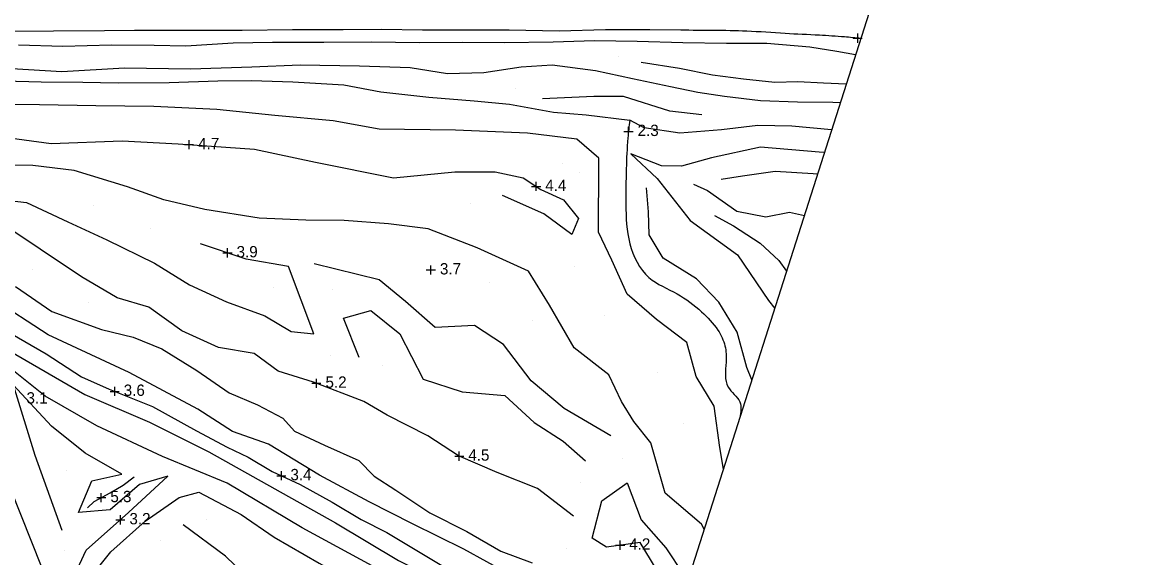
# Model space of a CAD drawing. Extents: x 2316231 to 2323598, y 363169 to 371906.
# Drawn here: x 2320816.6 to 2321303.9, y 371135.9 to 371372.3 of the extents above; entities that cross this region are included whole.
import ezdxf

# ---------------------------------------------------------------- set-up
doc = ezdxf.new("R2010")
doc.units = 0
for name, color, linetype in [('RD_DTM_BkLn1', 7, 'Continuous'), ('RD_DTM_Spot', 7, 'Continuous'), ('RD_DTM_TinHull', 7, 'Continuous'), ('RD_DTM_Void', 7, 'Continuous'), ('RD_EX_H2O', 7, 'Continuous'), ('RD_EX_Road', 7, 'Continuous')]:
    doc.layers.add(name, color=color, linetype=linetype)

msp = doc.modelspace()

# ---------------------------------------------------------------- linework, layer by layer
at = {"layer": 'RD_DTM_BkLn1'}
for points in [[(2321183.941, 371357.836), (2321175.695, 371359.351), (2321163.721, 371361.16), (2321144.785, 371362.85), (2321127.09, 371362.857), (2321107.801, 371363.174), (2321087.716, 371363.732), (2321068.9, 371363.973), (2321050.629, 371363.339), (2321029.099, 371363.174), (2321010.468, 371363.332), (2320991.704, 371363.109), (2320970.596, 371363.38), (2320949.53, 371363.267), (2320926.936, 371363.233), (2320909.607, 371362.934), (2320888.723, 371361.707), (2320874.795, 371361.944), (2320856.013, 371362.126), (2320834.592, 371361.451), (2320815.005, 371362.061)], [(2320804.515, 371352.225), (2320834.161, 371350.432), (2320861.639, 371352.025), (2320890.737, 371351.653), (2320917.836, 371352.579), (2320939.084, 371353.338), (2320965.252, 371353.026), (2320987.547, 371352.288), (2321004.016, 371349.657), (2321020.141, 371350.006), (2321036.607, 371352.586), (2321050.236, 371353.419), (2321069.347, 371350.939), (2321085.607, 371347.419), (2321102.306, 371343.789), (2321114.47, 371341.375), (2321126.214, 371339.637), (2321142.008, 371337.733), (2321158.259, 371337.085), (2321173.948, 371336.883), (2321177.216, 371336.742)], [(2321089.36, 371354.655), (2321106.371, 371351.878), (2321120.856, 371349.04), (2321134.556, 371347.185), (2321148.353, 371345.735), (2321158.444, 371346.103), (2321169.762, 371345.437), (2321179.848, 371344.999)], [(2321116.125, 371331.394), (2321102.087, 371332.987), (2321081.614, 371339.445), (2321068.587, 371339.496), (2321045.898, 371338.431)], [(2321125.664, 371175.039), (2321124.041, 371184.52), (2321121.577, 371202.814), (2321113.731, 371215.908), (2321109.5, 371230.959), (2321096.242, 371241.065), (2321083.241, 371252.175), (2321076.463, 371267.294), (2321070.576, 371279.656), (2321070.665, 371289.29), (2321070.76, 371300.349), (2321070.832, 371312.276), (2321061.142, 371320.668), (2321039.276, 371323.241), (2321007.551, 371324.563), (2320974.019, 371325.016), (2320953.708, 371328.727), (2320928.016, 371330.99), (2320902.424, 371333.738), (2320874.669, 371334.986), (2320849.045, 371335.268), (2320824.246, 371335.817), (2320795.146, 371335.947)], [(2320793.597, 371323.54), (2320829.331, 371318.717), (2320860.729, 371319.82), (2320885.402, 371318.531), (2320919.025, 371316.155), (2320945.83, 371310.438), (2320980.287, 371303.569), (2321007.27, 371306.234), (2321025.046, 371306.25), (2321037.448, 371303.497), (2321045.257, 371298.371), (2321055.135, 371293.786), (2321061.782, 371285.675), (2321058.842, 371278.544), (2321046.475, 371287.643), (2321028.293, 371295.716)], [(2321170.219, 371314.794), (2321167.853, 371314.9), (2321142.044, 371317.026), (2321120.398, 371312.393), (2321107.137, 371308.661), (2321098.384, 371308.796), (2321084.822, 371314.111), (2321096.495, 371303.273), (2321111.024, 371284.801), (2321131.953, 371269.652), (2321145.59, 371249.431), (2321148.271, 371245.95)], [(2321117.207, 371148.511), (2321116, 371150.738), (2321099.974, 371164.481), (2321093.726, 371186.599), (2321086.204, 371196.018), (2321080.689, 371204.901), (2321075.154, 371216.692), (2321059.882, 371228.63), (2321049.062, 371247.344), (2321039.783, 371262.437), (2321017.099, 371272.617), (2320995.575, 371281.069), (2320978.023, 371283.239), (2320958.459, 371284.706), (2320941.566, 371284.922), (2320921.02, 371285.695), (2320897.145, 371289.626), (2320879.042, 371293.923), (2320863.063, 371299.559), (2320839.462, 371306.775), (2320821.25, 371308.965), (2320804.774, 371309.199)], [(2321124.655, 371302.982), (2321134.146, 371304.389), (2321148.498, 371306.475), (2321165.277, 371305.426), (2321167.179, 371305.259)], [(2321138.205, 371214.376), (2321136.04, 371219.895), (2321131.793, 371235.526), (2321123.729, 371248.738), (2321113.774, 371258.999), (2321099.161, 371268.184), (2321093.014, 371278.361), (2321092.683, 371288.626), (2321091.753, 371299.188)], [(2321112.422, 371300.811), (2321118.709, 371298.032), (2321131.549, 371288.8), (2321144.419, 371286.33), (2321154.821, 371288.397), (2321161.352, 371286.981)], [(2320808.376, 371293.855), (2320818.517, 371292.683), (2320836.717, 371284.193), (2320853.904, 371276.167), (2320875, 371265.88), (2320890.372, 371256.337), (2320906.721, 371248.844), (2320923.561, 371242.687), (2320935.216, 371235.832), (2320945.149, 371234.686), (2320934.042, 371264.394), (2320915.371, 371267.748), (2320895.271, 371274.375)], [(2321121.683, 371286.981), (2321130.169, 371282.309), (2321141.874, 371274.794), (2321150.102, 371267.161), (2321153.501, 371262.354)], [(2321059.601, 371154.286), (2321043.753, 371166.51), (2321025.964, 371173.617), (2321008.976, 371180.887), (2320995.366, 371189.747), (2320977.509, 371198.823), (2320967.223, 371204.954), (2320945.039, 371213.426), (2320929.432, 371218.211), (2320918.832, 371226.048), (2320903.105, 371228.74), (2320887.033, 371236.126), (2320872.401, 371246.539), (2320858.476, 371250.62), (2320842.695, 371259.948), (2320824.507, 371272.074), (2320806.664, 371284.034)], [(2321076.036, 371189.663), (2321055.555, 371201.807), (2321040.91, 371213.981), (2321028.726, 371230.083), (2321015.977, 371238.376), (2320998.595, 371237.499), (2320985.563, 371248.968), (2320973.955, 371258.521), (2320945.325, 371265.558)], [(2320813.712, 371255.687), (2320829.666, 371244.562), (2320851.534, 371236.661), (2320865.527, 371233.332), (2320878.211, 371228.167), (2320893.652, 371218.554), (2320907.863, 371208.702), (2320920.359, 371203.365), (2320931.541, 371197.571), (2320936.609, 371191.797), (2320949.813, 371185.617), (2320965.058, 371178.786), (2320971.687, 371171.892), (2320981.302, 371165.828), (2320996.297, 371155.734), (2321012.579, 371147.581), (2321027.568, 371138.866), (2321041.422, 371133.674)], [(2320965.155, 371224.331), (2320958.197, 371241.641), (2320970.331, 371245.041), (2320983.03, 371234.722), (2320993.404, 371214.67), (2321010.542, 371209.124), (2321029.362, 371207.458), (2321042.296, 371195.573), (2321055.057, 371187.361), (2321064.847, 371178.654)], [(2320808.316, 371236.729), (2320827.193, 371225.925), (2320842.766, 371215.79), (2320855.018, 371210.317), (2320874.005, 371202.662), (2320893.416, 371191.991), (2320906.896, 371184.777), (2320916.277, 371180.303), (2320926.862, 371174.006), (2320939.191, 371168.232), (2320953.208, 371160.478), (2320966.023, 371152.88), (2320977.263, 371147.049), (2321001.501, 371132.587)], [(2321138.873, 371058.533), (2321131.943, 371060.135), (2321117.513, 371067.269), (2321093.689, 371076.097), (2321070.47, 371082.474), (2321054.953, 371089.807), (2321034.803, 371099.723), (2320998.515, 371117.397), (2320970.845, 371132.424), (2320939.966, 371149.206), (2320907.004, 371168.829), (2320878.413, 371180.684), (2320849.507, 371194.163), (2320826.744, 371207.205), (2320806.915, 371223.186)], [(2320811.366, 371166.581), (2320825.265, 371131.533), (2320830.984, 371123.261), (2320839.878, 371110.582), (2320837.867, 371124.47), (2320844.82, 371139.308), (2320863.539, 371155.93), (2320880.779, 371171.875), (2320868.364, 371168.282), (2320855.378, 371157.123), (2320841.397, 371155.959), (2320847.262, 371169.931), (2320860.571, 371172.806), (2320844.373, 371182.104), (2320829.609, 371194.001), (2320812.576, 371212.251), (2320822.254, 371181.241), (2320834.025, 371148.155)], [(2320845.336, 371157.9), (2320848.384, 371160.791), (2320855.323, 371164.535), (2320861.111, 371167.97), (2320866.011, 371171.717)], [(2321112.601, 371118.557), (2321102.679, 371123.37), (2321096.05, 371131.121), (2321088.949, 371142.712), (2321074.099, 371140.679), (2321067.792, 371144.604), (2321072.021, 371161.006), (2321083.24, 371168.934), (2321089.401, 371152.723), (2321100.359, 371140.273), (2321108.119, 371128.604)], [(2320883.839, 371102.491), (2320875.186, 371111.392), (2320864.764, 371120.454), (2320852.68, 371122.763), (2320845.242, 371120.681), (2320846.316, 371126.759), (2320855.627, 371138.591), (2320870.751, 371152.097), (2320885.835, 371162.488), (2320894.54, 371164.913), (2320913.069, 371154.982), (2320927.673, 371145.102), (2320947.536, 371133.58), (2320967.68, 371122.193), (2320984.953, 371113.657), (2321003.142, 371105.213), (2321020.697, 371094.288), (2321039.125, 371082.795), (2321061.749, 371068.852), (2321082.354, 371061.871), (2321105.097, 371056.368), (2321127.176, 371048.674), (2321146.334, 371041.488)], [(2321154.993, 371021.705), (2321148.444, 371023.85), (2321130.678, 371030.98), (2321110.879, 371034.905), (2321093.051, 371038.098), (2321075.16, 371045.414), (2321060.603, 371053.545), (2321044.123, 371059.825), (2321029.575, 371069.553), (2321022.069, 371076.621), (2321006.578, 371085.042), (2320986.036, 371092.439), (2320964.361, 371100.846), (2320944.589, 371111.418), (2320918.576, 371124.768), (2320906.209, 371136.599), (2320887.579, 371150.41)]]:
    msp.add_lwpolyline(points, dxfattribs=at)
at = {"layer": 'RD_DTM_Spot'}
for p, q in [((2321079.51, 371356.877), (2321079.51, 371356.877)), ((2321034.144, 371342.948), (2321034.144, 371342.948)), ((2321054.958, 371309.827), (2321054.958, 371309.827)), ((2321062.056, 371306.123), (2321062.056, 371306.123)), ((2320848.242, 371291.573), (2320848.242, 371291.573)), ((2321014.118, 371292.134), (2321014.118, 371292.134)), ((2320872.997, 371281.261), (2320872.997, 371281.261)), ((2320821.359, 371263.186), (2320821.359, 371263.186)), ((2320996.732, 371262.93), (2320996.732, 371262.93)), ((2321060.153, 371264.26), (2321060.153, 371264.26)), ((2320927.206, 371255.101), (2320927.206, 371255.101)), ((2321022.568, 371257.446), (2321022.568, 371257.446)), ((2320953.276, 371254.327), (2320953.276, 371254.327)), ((2320845.64, 371248.514), (2320845.64, 371248.514)), ((2321041.645, 371240.549), (2321041.645, 371240.549)), ((2321073.291, 371243.027), (2321073.291, 371243.027)), ((2320952.553, 371225.003), (2320952.553, 371225.003)), ((2320975.441, 371220.888), (2320975.441, 371220.888)), ((2321096.558, 371217.784), (2321096.558, 371217.784)), ((2321108.036, 371195.367), (2321108.036, 371195.367)), ((2321081.363, 371179.74), (2321081.363, 371179.74)), ((2320836.192, 371174.52), (2320836.192, 371174.52)), ((2321062.754, 371169), (2321062.754, 371169)), ((2320897.943, 371153.034), (2320897.943, 371153.034)), ((2320877.486, 371143.545), (2320877.486, 371143.545)), ((2320835.322, 371139.163), (2320835.322, 371139.163)), ((2321056.673, 371139.987), (2321056.673, 371139.987))]:
    msp.add_line(p, q, dxfattribs=at)
at = {"layer": 'RD_DTM_TinHull'}
msp.add_lwpolyline([(2319782.271, 371232.132), (2319735.05, 371773.026), (2320925.274, 371905.831), (2321343.399, 371858.015), (2321109.741, 371125.092), (2321259.088, 370783.878), (2321451.866, 370308.131), (2321545.882, 369878.312), (2321496.483, 369600.925), (2321592.742, 369376.322), (2321772.553, 369180.585), (2321930.831, 369046.826), (2322410.389, 369187.058), (2322700.489, 369322.074), (2323031.423, 369488.086), (2323384.71, 369626.658), (2323598.112, 369182.404), (2323506.079, 369141.824), (2322749.057, 368805.183), (2322437.788, 368637.943)], dxfattribs=at)
at = {"layer": 'RD_DTM_Void'}
for p, q in [((2321184.854, 371363.186), (2321184.854, 371367.186)), ((2321182.854, 371365.186), (2321186.854, 371365.186)), ((2321081.858, 371323.998), (2321085.858, 371323.998)), ((2321083.858, 371321.998), (2321083.858, 371325.998)), ((2320890.183, 371316.193), (2320890.183, 371320.193)), ((2320888.183, 371318.193), (2320892.183, 371318.193)), ((2321041.15, 371299.754), (2321045.15, 371299.754)), ((2321043.15, 371297.754), (2321043.15, 371301.754)), ((2320905.12, 371270.468), (2320909.12, 371270.468)), ((2320907.12, 371268.468), (2320907.12, 371272.468)), ((2320996.732, 371260.93), (2320996.732, 371264.93)), ((2320994.732, 371262.93), (2320998.732, 371262.93)), ((2320857.38, 371207.365), (2320857.38, 371211.365)), ((2320944.304, 371212.943), (2320948.304, 371212.943)), ((2320946.304, 371210.943), (2320946.304, 371214.943)), ((2320855.38, 371209.365), (2320859.38, 371209.365)), ((2321009.245, 371178.772), (2321009.245, 371182.772)), ((2321007.245, 371180.772), (2321011.245, 371180.772)), ((2320928.846, 371172.141), (2320932.846, 371172.141)), ((2320930.846, 371170.141), (2320930.846, 371174.141)), ((2320849.491, 371162.467), (2320853.491, 371162.467)), ((2320851.491, 371160.467), (2320851.491, 371164.467)), ((2320857.887, 371152.686), (2320861.887, 371152.686)), ((2320859.887, 371150.686), (2320859.887, 371154.686)), ((2321080.16, 371139.508), (2321080.16, 371143.508)), ((2321078.16, 371141.508), (2321082.16, 371141.508))]:
    msp.add_line(p, q, dxfattribs=at)
at = {"layer": 'RD_EX_H2O'}
for points in [[(2320785.352, 371347.039), (2320796.095, 371346.739), (2320808.539, 371346.383), (2320825.036, 371345.905), (2320843.308, 371345.752), (2320858.892, 371345.494), (2320881.394, 371345.588), (2320902.783, 371346.414), (2320917.653, 371346.479), (2320935.944, 371345.966), (2320958.393, 371344.59), (2320974.624, 371341.499), (2320995.832, 371339.119), (2321015.8, 371337.543), (2321031.345, 371336.035), (2321050.767, 371332.463), (2321065.204, 371331.294), (2321084.398, 371328.952)], [(2321173.38, 371324.711), (2321155.829, 371326.369), (2321140.893, 371326.583), (2321124.773, 371324.786), (2321106.445, 371323.307), (2321090.747, 371325.593), (2321084.398, 371328.952)]]:
    msp.add_lwpolyline(points, dxfattribs=at)
msp.add_spline([(2321084.398, 371328.952), (2321083.545, 371321.134), (2321082.861, 371307.524), (2321082.684, 371291.916), (2321084.453, 371274.453), (2321092.866, 371259.579), (2321105.27, 371252.38), (2321116.019, 371244.471), (2321123.234, 371236.353), (2321126.342, 371229.469), (2321126.839, 371222.167), (2321127.742, 371211.27), (2321132.892, 371204.707), (2321132.873, 371197.651)], degree=3, dxfattribs=at)
at = {"layer": 'RD_EX_Road'}
for points in [[(2321106.887, 371368.686), (2321093.189, 371368.827), (2321073.757, 371368.833), (2321053.229, 371368.32), (2321031.219, 371368.66), (2321008.406, 371368.697), (2320993.085, 371368.708), (2320975.046, 371369.032), (2320958.067, 371368.902), (2320935.797, 371368.875), (2320913.513, 371368.581), (2320890.246, 371368.509), (2320866.1, 371368.494), (2320852.885, 371368.362), (2320830.476, 371368.302), (2320803.676, 371368.089)], [(2321126.659, 371086.438), (2321110.752, 371092.775), (2321082.317, 371105.97), (2321054.506, 371119.969), (2321031.535, 371128.508), (2321011.228, 371139.724), (2320988.673, 371150.933), (2320969.527, 371160.582), (2320947.593, 371172.339), (2320925.233, 371186.036), (2320909.276, 371191.579), (2320893.989, 371201.434), (2320863.704, 371217.606), (2320828.134, 371234.332), (2320803.141, 371250.46), (2320785.05, 371262.921), (2320777.981, 371267.088), (2320772.347, 371276.529), (2320766.261, 371297.742), (2320761.589, 371322.7), (2320759.097, 371339.674)], [(2320811.031, 371227.233), (2320844.195, 371207.989), (2320872.665, 371195.731), (2320898.821, 371182.75), (2320928.015, 371166.36), (2320954.724, 371151.357), (2320982.526, 371134.799), (2321012.284, 371120.012), (2321041.748, 371106.733), (2321068.77, 371094.366), (2321094.46, 371084.773), (2321119.148, 371073.791), (2321134.504, 371068.515)]]:
    msp.add_lwpolyline(points, dxfattribs=at)
msp.add_spline([(2321186.244, 371365.063), (2321179.031, 371365.7), (2321167.958, 371366.444), (2321152.878, 371367.194), (2321135.949, 371368.256), (2321121.268, 371368.537), (2321106.887, 371368.686)], degree=3, dxfattribs=at)

# ---------------------------------------------------------------- texts
at = {"layer": 'RD_DTM_Void'}
for s, p in [('2.3', (2321087.858, 371321.998)), ('4.7', (2320894.183, 371316.193)), ('4.4', (2321047.15, 371297.754)), ('3.9', (2320911.12, 371268.468)), ('3.7', (2321000.732, 371260.93)), ('5.2', (2320950.304, 371210.943)), ('3.6', (2320861.38, 371207.365)), ('3.1', (2320818.533, 371203.981)), ('4.5', (2321013.245, 371178.772)), ('3.4', (2320934.846, 371170.141)), ('5.3', (2320855.491, 371160.467)), ('3.2', (2320863.887, 371150.686)), ('4.2', (2321084.16, 371139.508))]:
    msp.add_text(s, height=5, dxfattribs=at).set_placement(p)

doc.saveas('drawing.dxf')
